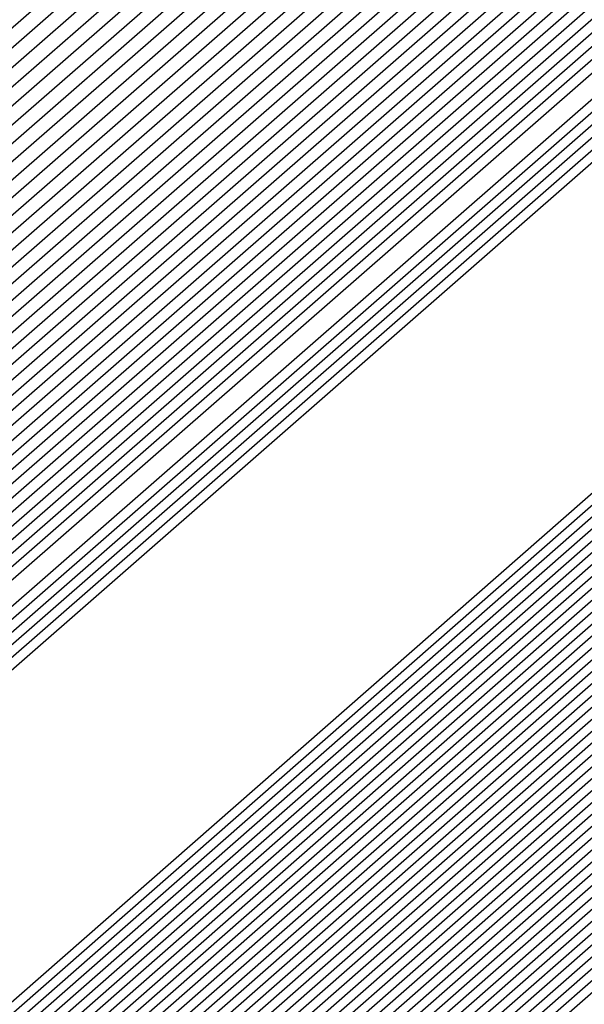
# Model space of a CAD drawing. Extents: x 3249832 to 3255657, y 13789405 to 13793316.
# Tile 1004 of 1056: x 3253212.6453 to 3253212.6921, y 13791261.2385 to 13791261.3202. Entities that reach past the tile are written whole.
import ezdxf

# ---------------------------------------------------------------- set-up
doc = ezdxf.new("R2010")
doc.units = 0
doc.header["$LTSCALE"] = 100
doc.header["$MEASUREMENT"] = 0
for name, color, linetype in [('GRATIO_03231_CON', 1, 'CONTINUOUS'), ('GRATIO_0323_ICON', 1, 'CONTINUOUS'), ('TARGETS_EAST', 7, 'CONTINUOUS')]:
    doc.layers.add(name, color=color, linetype=linetype)

# ---------------------------------------------------------------- blocks, each defined once
blk = doc.blocks.new('Gratio_032316_contours')
at = {"layer": 'GRATIO_03231_CON', "color": 1, "linetype": 'Continuous', "flags": 128}
for points in [[(3253179.550267, 13791232.395029), (3253186.874414, 13791238.770013), (3253201.477501, 13791251.518979), (3253219.208231, 13791267.007142), (3253234.457627, 13791280.32933), (3253243.000283, 13791287.791533), (3253246.145111, 13791290.544398), (3253246.584601, 13791290.949743), (3253247.021869, 13791291.379004), (3253250.202537, 13791294.242122), (3253258.882853, 13791301.95866), (3253274.442625, 13791315.738665), (3253292.755901, 13791331.954127), (3253308.320283, 13791345.767528)], [(3253180.165438, 13791232.938016), (3253187.284875, 13791239.131551), (3253201.725162, 13791251.736777), (3253219.339021, 13791267.122277), (3253234.513145, 13791280.378622), (3253243.016437, 13791287.806466), (3253246.146682, 13791290.546762), (3253246.583888, 13791290.950539), (3253247.016449, 13791291.376392), (3253250.166335, 13791294.21318), (3253258.763902, 13791301.857324), (3253274.176051, 13791315.507242), (3253292.315837, 13791331.569332), (3253307.732852, 13791345.251979)], [(3253180.780609, 13791233.481003), (3253187.695336, 13791239.493089), (3253201.972823, 13791251.954576), (3253219.469811, 13791267.237409), (3253234.568663, 13791280.427913), (3253243.03259, 13791287.821399), (3253246.148254, 13791290.549125), (3253246.583174, 13791290.951335), (3253247.01103, 13791291.37378), (3253250.130132, 13791294.184237), (3253258.64495, 13791301.755989), (3253273.909475, 13791315.27582), (3253291.875768, 13791331.184533), (3253307.145422, 13791344.736429)], [(3253181.395779, 13791234.02399), (3253188.105796, 13791239.854627), (3253202.220483, 13791252.172373), (3253219.600605, 13791267.352541), (3253234.62418, 13791280.477205), (3253243.048743, 13791287.836333), (3253246.149825, 13791290.551488), (3253246.582461, 13791290.952131), (3253247.00561, 13791291.371168), (3253250.09393, 13791294.155295), (3253258.525999, 13791301.654654), (3253273.642899, 13791315.044399), (3253291.435703, 13791330.799734), (3253306.557991, 13791344.22088)], [(3253182.62612, 13791235.109965), (3253188.926717, 13791240.577703), (3253202.715805, 13791252.60797), (3253219.862185, 13791267.582808), (3253234.735216, 13791280.575787), (3253243.08105, 13791287.8662), (3253246.152968, 13791290.556214), (3253246.581034, 13791290.953723), (3253246.994771, 13791291.365943), (3253250.021525, 13791294.09741), (3253258.288097, 13791301.451983), (3253273.109746, 13791314.581556), (3253290.555574, 13791330.03014), (3253305.383131, 13791343.18978)], [(3253183.241291, 13791235.652952), (3253189.337178, 13791240.939241), (3253202.963466, 13791252.825768), (3253219.992975, 13791267.69794), (3253234.790735, 13791280.625079), (3253243.097204, 13791287.881133), (3253246.154539, 13791290.558578), (3253246.58032, 13791290.954518), (3253246.989352, 13791291.363331), (3253249.985323, 13791294.068467), (3253258.169146, 13791301.350649), (3253272.843172, 13791314.350135), (3253290.115509, 13791329.645341), (3253304.7957, 13791342.67423)], [(3253189.747638, 13791241.300779), (3253203.211127, 13791253.043565), (3253220.123765, 13791267.813075), (3253234.846252, 13791280.67437), (3253243.113357, 13791287.896066), (3253246.15611, 13791290.560941), (3253246.579607, 13791290.955314), (3253246.983932, 13791291.360719), (3253249.94912, 13791294.039525), (3253258.050194, 13791301.249313), (3253272.576596, 13791314.118713), (3253289.67544, 13791329.260546), (3253304.208269, 13791342.15868)], [(3253190.158098, 13791241.662317), (3253203.458788, 13791253.261364), (3253220.254555, 13791267.928207), (3253234.90177, 13791280.723661), (3253243.129511, 13791287.911), (3253246.157681, 13791290.563304), (3253246.578894, 13791290.95611), (3253246.978513, 13791291.358107), (3253249.912918, 13791294.010583), (3253257.931243, 13791301.147978), (3253272.31002, 13791313.88729), (3253289.235376, 13791328.875747), (3253303.620839, 13791341.64313)], [(3253190.979019, 13791242.385393), (3253203.954109, 13791253.696959), (3253220.516135, 13791268.158471), (3253235.012806, 13791280.822244), (3253243.161817, 13791287.940867), (3253246.160824, 13791290.56803), (3253246.577467, 13791290.957702), (3253246.967674, 13791291.352882), (3253249.840514, 13791293.952698), (3253257.693341, 13791300.945308), (3253271.776867, 13791313.424447), (3253288.355246, 13791328.106153), (3253302.445978, 13791340.612031)], [(3253191.38948, 13791242.746931), (3253204.20177, 13791253.914758), (3253220.646925, 13791268.273606), (3253235.068324, 13791280.871536), (3253243.177971, 13791287.9558), (3253246.162395, 13791290.570393), (3253246.576753, 13791290.958498), (3253246.962254, 13791291.35027), (3253249.804311, 13791293.923755), (3253257.57439, 13791300.843972), (3253271.510293, 13791313.193026), (3253287.915181, 13791327.721354), (3253301.858547, 13791340.096481)], [(3253191.79994, 13791243.108469), (3253204.449431, 13791254.132556), (3253220.777718, 13791268.388738), (3253235.123841, 13791280.920827), (3253243.194124, 13791287.970733), (3253246.163966, 13791290.572756), (3253246.57604, 13791290.959294), (3253246.956835, 13791291.347658), (3253249.768109, 13791293.894813), (3253257.455439, 13791300.742638), (3253271.243717, 13791312.961604), (3253287.475113, 13791327.336555), (3253301.271117, 13791339.580931)], [(3253192.210401, 13791243.470007), (3253204.697094, 13791254.350353), (3253220.908508, 13791268.50387), (3253235.179359, 13791280.970118), (3253243.210278, 13791287.985667), (3253246.165538, 13791290.57512), (3253246.575327, 13791290.96009), (3253246.951415, 13791291.345046), (3253249.731907, 13791293.86587), (3253257.336487, 13791300.641302), (3253270.977141, 13791312.730183), (3253287.035048, 13791326.95176), (3253300.683687, 13791339.065381)], [(3253193.031322, 13791244.193083), (3253205.192416, 13791254.78595), (3253221.170088, 13791268.734137), (3253235.290395, 13791281.068701), (3253243.242584, 13791288.015534), (3253246.16868, 13791290.579846), (3253246.5739, 13791290.961682), (3253246.940576, 13791291.339821), (3253249.659502, 13791293.807986), (3253257.098584, 13791300.438633), (3253270.443991, 13791312.26734), (3253286.154919, 13791326.182162), (3253299.508825, 13791338.034281)], [(3253193.441782, 13791244.554621), (3253205.440077, 13791255.003749), (3253221.300878, 13791268.849269), (3253235.345913, 13791281.117993), (3253243.258738, 13791288.030467), (3253246.170251, 13791290.582209), (3253246.573186, 13791290.962478), (3253246.935157, 13791291.337209), (3253249.623299, 13791293.779043), (3253256.979633, 13791300.337297), (3253270.177414, 13791312.035917), (3253285.714854, 13791325.797367), (3253298.921395, 13791337.518731)], [(3253193.852242, 13791244.916159), (3253205.687737, 13791255.221545), (3253221.431668, 13791268.964404), (3253235.401431, 13791281.167285), (3253243.274891, 13791288.045401), (3253246.171823, 13791290.584572), (3253246.572473, 13791290.963274), (3253246.929737, 13791291.334597), (3253249.587097, 13791293.750101), (3253256.860682, 13791300.235963), (3253269.910838, 13791311.804496), (3253285.274785, 13791325.412568), (3253298.333965, 13791337.003182)], [(3253194.262703, 13791245.277697), (3253205.935398, 13791255.439344), (3253221.562458, 13791269.079536), (3253235.456949, 13791281.216576), (3253243.291045, 13791288.060334), (3253246.173394, 13791290.586935), (3253246.571759, 13791290.96407), (3253246.924318, 13791291.331985), (3253249.550895, 13791293.721158), (3253256.741731, 13791300.134627), (3253269.644262, 13791311.573074), (3253284.834721, 13791325.027769), (3253297.746534, 13791336.487632)], [(3253195.083624, 13791246.000773), (3253206.43072, 13791255.874939), (3253221.824042, 13791269.3098), (3253235.567984, 13791281.315159), (3253243.323351, 13791288.090201), (3253246.176536, 13791290.591662), (3253246.570333, 13791290.965662), (3253246.913479, 13791291.32676), (3253249.47849, 13791293.663273), (3253256.503828, 13791299.931957), (3253269.111112, 13791311.110231), (3253283.954591, 13791324.258175), (3253296.571673, 13791335.456532)], [(3253195.494084, 13791246.362311), (3253206.678381, 13791256.092738), (3253221.954832, 13791269.424935), (3253235.623502, 13791281.36445), (3253243.339505, 13791288.105134), (3253246.178108, 13791290.594025), (3253246.569619, 13791290.966458), (3253246.908059, 13791291.324148), (3253249.442288, 13791293.634331), (3253256.384877, 13791299.830622), (3253268.844536, 13791310.87881), (3253283.514522, 13791323.873376), (3253295.984243, 13791334.940982)], [(3253195.904545, 13791246.72385), (3253206.926042, 13791256.310537), (3253222.085622, 13791269.540067), (3253235.67902, 13791281.413742), (3253243.355658, 13791288.120068), (3253246.179679, 13791290.596388), (3253246.568906, 13791290.967254), (3253246.90264, 13791291.321536), (3253249.406086, 13791293.605388), (3253256.265926, 13791299.729286), (3253268.57796, 13791310.647389), (3253283.074458, 13791323.488581), (3253295.396812, 13791334.425433)], [(3253196.315006, 13791247.085387), (3253207.173703, 13791256.528333), (3253222.216412, 13791269.655199), (3253235.734538, 13791281.463033), (3253243.371812, 13791288.135001), (3253246.18125, 13791290.598751), (3253246.568192, 13791290.96805), (3253246.89722, 13791291.318923), (3253249.369883, 13791293.576446), (3253256.146975, 13791299.627952), (3253268.311383, 13791310.415965), (3253282.634393, 13791323.103782), (3253294.809381, 13791333.909882)], [(3253197.135926, 13791247.808464), (3253207.669026, 13791256.963931), (3253222.477992, 13791269.885466), (3253235.845573, 13791281.561616), (3253243.404119, 13791288.164868), (3253246.184393, 13791290.603478), (3253246.566766, 13791290.969641), (3253246.886381, 13791291.313699), (3253249.297479, 13791293.518561), (3253255.909072, 13791299.425281), (3253267.778233, 13791309.953122), (3253281.754263, 13791322.334186), (3253293.634521, 13791332.878783)], [(3253197.546387, 13791248.170001), (3253207.916687, 13791257.181729), (3253222.608782, 13791270.000598), (3253235.901092, 13791281.610907), (3253243.420272, 13791288.179801), (3253246.185964, 13791290.605841), (3253246.566052, 13791290.970437), (3253246.880961, 13791291.311087), (3253249.261276, 13791293.489619), (3253255.79012, 13791299.323946), (3253267.511657, 13791309.721701), (3253281.314195, 13791321.949389), (3253293.04709, 13791332.363233), (3253299.249481, 13791337.924149)], [(3253197.956848, 13791248.531539), (3253208.164348, 13791257.399526), (3253222.739572, 13791270.115733), (3253235.95661, 13791281.660199), (3253243.436425, 13791288.194735), (3253246.187535, 13791290.608204), (3253246.565339, 13791290.971233), (3253246.875542, 13791291.308475), (3253249.225074, 13791293.460676), (3253255.671169, 13791299.222611), (3253267.245081, 13791309.49028), (3253280.87413, 13791321.564592), (3253292.459659, 13791331.847683), (3253298.58416, 13791337.338764)], [(3253198.367308, 13791248.893077), (3253208.412009, 13791257.617324), (3253222.870366, 13791270.230865), (3253236.012127, 13791281.70949), (3253243.452579, 13791288.209668), (3253246.189106, 13791290.610567), (3253246.564625, 13791290.972029), (3253246.870122, 13791291.305862), (3253249.188871, 13791293.431734), (3253255.552218, 13791299.121275), (3253266.978505, 13791309.258858), (3253280.434065, 13791321.179793), (3253291.87223, 13791331.332133), (3253297.91884, 13791336.75338)], [(3253199.188229, 13791249.616153), (3253208.907331, 13791258.05292), (3253223.131946, 13791270.461129), (3253236.123163, 13791281.808073), (3253243.484885, 13791288.239535), (3253246.192249, 13791290.615293), (3253246.563198, 13791290.973621), (3253246.859283, 13791291.300638), (3253249.116467, 13791293.373849), (3253255.314316, 13791298.918606), (3253266.445354, 13791308.796014), (3253279.553936, 13791320.410199), (3253290.697368, 13791330.301034), (3253296.588198, 13791335.582612)], [(3253199.598689, 13791249.977691), (3253209.154991, 13791258.270718), (3253223.262736, 13791270.576264), (3253236.178681, 13791281.857364), (3253243.501039, 13791288.254468), (3253246.19382, 13791290.617657), (3253246.562485, 13791290.974417), (3253246.853864, 13791291.298026), (3253249.080265, 13791293.344906), (3253255.195365, 13791298.817271), (3253266.178778, 13791308.564592), (3253279.113867, 13791320.0254), (3253290.109937, 13791329.785484), (3253295.922878, 13791334.997227)], [(3253200.00915, 13791250.339229), (3253209.402652, 13791258.488517), (3253223.393526, 13791270.691396), (3253236.234198, 13791281.906656), (3253243.517192, 13791288.269402), (3253246.195391, 13791290.62002), (3253246.561772, 13791290.975213), (3253246.848444, 13791291.295413), (3253249.044062, 13791293.315964), (3253255.076413, 13791298.715936), (3253265.912202, 13791308.333171), (3253278.673803, 13791319.640603), (3253289.522508, 13791329.269934), (3253295.257557, 13791334.411843)], [(3253200.41961, 13791250.700767), (3253209.650313, 13791258.706314), (3253223.524316, 13791270.806528), (3253236.289716, 13791281.955947), (3253243.533346, 13791288.284335), (3253246.196963, 13791290.622383), (3253246.561058, 13791290.976009), (3253246.843025, 13791291.292801), (3253249.00786, 13791293.287022), (3253254.957462, 13791298.614601), (3253265.645626, 13791308.101749), (3253278.233738, 13791319.255806), (3253288.935077, 13791328.754384), (3253294.592237, 13791333.826459)]]:
    blk.add_lwpolyline(points, dxfattribs=at)
at = {"layer": 'GRATIO_03231_CON', "color": 5, "linetype": 'Continuous', "flags": 128}
for points in [[(3253178.319926, 13791231.309054), (3253186.053494, 13791238.046937), (3253200.982177, 13791251.083383), (3253218.946651, 13791266.776878), (3253234.346592, 13791280.230748), (3253242.967977, 13791287.761666), (3253246.141969, 13791290.539672), (3253246.586028, 13791290.948151), (3253247.021068, 13791291.373941), (3253250.18182, 13791294.217704), (3253258.80647, 13791301.883558), (3253274.269372, 13791315.565571), (3253292.489554, 13791331.617619), (3253308.022214, 13791345.183537)], [(3253177.704756, 13791230.766067), (3253185.643033, 13791237.685398), (3253200.734516, 13791250.865585), (3253218.815861, 13791266.661746), (3253234.291074, 13791280.181456), (3253242.951823, 13791287.746732), (3253246.140397, 13791290.537309), (3253246.586741, 13791290.947355), (3253247.014362, 13791291.365837), (3253250.12102, 13791294.160915), (3253258.59804, 13791301.695547), (3253273.796257, 13791315.143359), (3253291.704555, 13791330.920638), (3253306.971337, 13791344.254342)], [(3253177.089585, 13791230.22308), (3253185.232573, 13791237.323861), (3253200.486855, 13791250.647788), (3253218.685071, 13791266.546611), (3253234.235555, 13791280.132165), (3253242.93567, 13791287.731799), (3253246.138826, 13791290.534946), (3253246.587455, 13791290.946559), (3253247.007656, 13791291.357733), (3253250.060221, 13791294.104125), (3253258.389611, 13791301.507537), (3253273.323142, 13791314.721148), (3253290.919561, 13791330.223658), (3253305.920461, 13791343.325148)], [(3253176.474414, 13791229.680093), (3253184.822112, 13791236.962323), (3253200.239195, 13791250.429989), (3253218.554281, 13791266.431479), (3253234.180037, 13791280.082873), (3253242.919516, 13791287.716865), (3253246.137255, 13791290.532583), (3253246.588168, 13791290.945763), (3253247.000951, 13791291.349628), (3253249.999421, 13791294.047336), (3253258.181181, 13791301.319527), (3253272.850028, 13791314.298938), (3253290.134562, 13791329.526677), (3253304.869584, 13791342.395954)], [(3253175.244073, 13791228.594119), (3253184.001191, 13791236.239247), (3253199.743873, 13791249.994392), (3253218.292697, 13791266.201212), (3253234.069002, 13791279.984291), (3253242.887209, 13791287.686999), (3253246.134112, 13791290.527856), (3253246.589595, 13791290.944171), (3253246.987539, 13791291.33342), (3253249.877822, 13791293.933757), (3253257.764321, 13791300.943507), (3253271.903798, 13791313.454514), (3253288.564569, 13791328.132716), (3253302.767831, 13791340.537565)], [(3253196.577061, 13791247.036147), (3253203.471051, 13791253.193803), (3253218.759506, 13791266.601258), (3253234.069714, 13791279.984133), (3253242.887716, 13791287.686623), (3253246.134624, 13791290.527313), (3253246.590308, 13791290.943375), (3253246.980833, 13791291.325315), (3253249.817023, 13791293.876967), (3253257.555891, 13791300.755497), (3253271.430682, 13791313.032305), (3253287.77957, 13791327.435736), (3253301.716954, 13791339.608371)], [(3253196.710569, 13791247.152543), (3253203.58621, 13791253.293811), (3253218.83398, 13791266.665582), (3253234.103448, 13791280.012829), (3253242.898008, 13791287.694797), (3253246.136358, 13791290.527838), (3253246.591022, 13791290.942579), (3253246.974128, 13791291.317211), (3253249.756224, 13791293.820178), (3253257.347461, 13791300.567486), (3253270.957567, 13791312.610093), (3253286.994572, 13791326.738755), (3253300.666077, 13791338.679176)], [(3253196.844077, 13791247.26894), (3253203.701371, 13791253.393818), (3253218.908454, 13791266.729905), (3253234.137183, 13791280.041526), (3253242.9083, 13791287.702971), (3253246.138093, 13791290.528363), (3253246.591735, 13791290.941783), (3253246.967422, 13791291.309107), (3253249.695424, 13791293.763388), (3253257.139032, 13791300.379476), (3253270.484453, 13791312.187881), (3253286.209573, 13791326.041774), (3253299.615201, 13791337.749981)], [(3253197.111093, 13791247.501735), (3253203.931691, 13791253.593836), (3253219.057401, 13791266.858547), (3253234.204654, 13791280.09892), (3253242.928884, 13791287.71932), (3253246.141561, 13791290.529414), (3253246.593162, 13791290.940191), (3253246.954011, 13791291.292898), (3253249.573825, 13791293.649809), (3253256.722172, 13791300.003456), (3253269.538223, 13791311.34346), (3253284.63958, 13791324.647813), (3253297.513447, 13791335.891592)], [(3253197.244601, 13791247.618131), (3253204.046851, 13791253.693843), (3253219.131875, 13791266.92287), (3253234.238388, 13791280.127617), (3253242.939176, 13791287.727494), (3253246.143296, 13791290.529939), (3253246.593875, 13791290.939395), (3253246.947305, 13791291.284794), (3253249.513026, 13791293.59302), (3253256.513742, 13791299.815445), (3253269.065109, 13791310.92125), (3253283.854581, 13791323.950833), (3253296.46257, 13791334.962398)], [(3253197.378109, 13791247.734529), (3253204.162012, 13791253.793851), (3253219.206348, 13791266.987193), (3253234.272124, 13791280.156313), (3253242.949468, 13791287.735668), (3253246.14503, 13791290.530465), (3253246.594589, 13791290.9386), (3253246.940599, 13791291.27669), (3253249.452226, 13791293.53623), (3253256.305312, 13791299.627435), (3253268.591994, 13791310.499038), (3253283.069583, 13791323.253852), (3253295.411694, 13791334.033204)], [(3253197.511617, 13791247.850926), (3253204.277171, 13791253.893859), (3253219.280822, 13791267.051512), (3253234.305859, 13791280.18501), (3253242.95976, 13791287.743843), (3253246.146765, 13791290.53099), (3253246.595302, 13791290.937804), (3253246.933893, 13791291.268586), (3253249.391427, 13791293.479441), (3253256.096882, 13791299.439425), (3253268.118879, 13791310.076826), (3253282.284588, 13791322.55687), (3253294.360818, 13791333.104009)], [(3253197.778633, 13791248.083719), (3253204.507492, 13791254.093876), (3253219.429769, 13791267.180159), (3253234.373329, 13791280.242404), (3253242.980343, 13791287.760191), (3253246.150233, 13791290.532041), (3253246.596729, 13791290.936212), (3253246.920482, 13791291.252377), (3253249.269828, 13791293.365862), (3253255.680023, 13791299.063404), (3253267.172648, 13791309.232405), (3253280.714591, 13791321.162909), (3253292.259064, 13791331.24562), (3253298.86322, 13791336.863506)], [(3253197.912141, 13791248.200117), (3253204.622651, 13791254.193883), (3253219.504243, 13791267.244478), (3253234.407064, 13791280.271101), (3253242.990635, 13791287.768365), (3253246.151968, 13791290.532566), (3253246.597442, 13791290.935416), (3253246.913776, 13791291.244273), (3253249.209028, 13791293.309072), (3253255.471593, 13791298.875394), (3253266.699533, 13791308.810193), (3253279.929596, 13791320.465926), (3253291.208188, 13791330.316426), (3253297.66843, 13791335.812021)], [(3253198.045649, 13791248.316514), (3253204.737812, 13791254.293891), (3253219.578716, 13791267.308801), (3253234.440798, 13791280.299798), (3253243.000927, 13791287.77654), (3253246.153702, 13791290.533091), (3253246.598156, 13791290.93462), (3253246.907071, 13791291.236168), (3253249.148229, 13791293.252283), (3253255.263163, 13791298.687384), (3253266.226419, 13791308.387983), (3253279.144597, 13791319.768946), (3253290.157311, 13791329.387232), (3253296.473639, 13791334.760535)], [(3253198.179157, 13791248.43291), (3253204.852971, 13791254.393901), (3253219.65319, 13791267.373124), (3253234.474533, 13791280.328495), (3253243.011219, 13791287.784714), (3253246.155437, 13791290.533616), (3253246.598869, 13791290.933824), (3253246.900365, 13791291.228064), (3253249.087429, 13791293.195493), (3253255.054733, 13791298.499374), (3253265.753304, 13791307.965772), (3253278.359599, 13791319.071965), (3253289.106434, 13791328.458038), (3253295.27885, 13791333.70905)], [(3253198.446173, 13791248.665705), (3253205.083292, 13791254.593916), (3253219.802137, 13791267.501766), (3253234.542003, 13791280.385889), (3253243.031803, 13791287.801062), (3253246.158905, 13791290.534667), (3253246.600296, 13791290.932232), (3253246.886954, 13791291.211856), (3253248.96583, 13791293.081914), (3253254.637874, 13791298.123353), (3253264.807075, 13791307.12135), (3253276.789604, 13791317.678004), (3253287.004681, 13791326.599649), (3253292.889269, 13791331.606079), (3253295.951331, 13791334.070942)], [(3253198.579681, 13791248.782102), (3253205.198453, 13791254.693924), (3253219.876611, 13791267.566089), (3253234.575738, 13791280.414585), (3253243.042095, 13791287.809237), (3253246.16064, 13791290.535192), (3253246.60101, 13791290.931436), (3253246.880248, 13791291.203751), (3253248.905031, 13791293.025125), (3253254.429444, 13791297.935343), (3253264.33396, 13791306.699138), (3253276.004607, 13791316.981023), (3253285.953804, 13791325.670454), (3253291.694479, 13791330.554594), (3253294.7416, 13791333.011419)], [(3253198.713189, 13791248.898498), (3253205.313612, 13791254.793933), (3253219.951085, 13791267.630412), (3253234.609474, 13791280.443283), (3253243.052387, 13791287.817411), (3253246.162374, 13791290.535718), (3253246.601723, 13791290.93064), (3253246.873542, 13791291.195647), (3253248.844232, 13791292.968335), (3253254.221014, 13791297.747333), (3253263.860844, 13791306.276928), (3253275.21961, 13791316.284043), (3253284.902928, 13791324.74126), (3253290.499689, 13791329.503109), (3253293.53187, 13791331.951897)], [(3253198.846697, 13791249.014895), (3253205.428774, 13791254.893941), (3253220.025558, 13791267.694732), (3253234.643209, 13791280.47198), (3253243.062679, 13791287.825585), (3253246.164109, 13791290.536243), (3253246.602436, 13791290.929844), (3253246.866836, 13791291.187543), (3253248.783432, 13791292.911546), (3253254.012584, 13791297.559322), (3253263.387729, 13791305.854716), (3253274.434612, 13791315.58706), (3253283.852051, 13791323.812065), (3253289.304899, 13791328.451623), (3253292.322139, 13791330.892375), (3253295.398785, 13791333.387147)], [(3253199.113713, 13791249.247691), (3253205.659094, 13791255.093956), (3253220.174506, 13791267.823378), (3253234.710679, 13791280.529373), (3253243.083262, 13791287.841934), (3253246.167577, 13791290.537293), (3253246.603863, 13791290.928252), (3253246.853425, 13791291.171334), (3253248.661833, 13791292.797967), (3253253.595725, 13791297.183302), (3253262.4415, 13791305.010294), (3253272.864616, 13791314.193099), (3253281.750298, 13791321.953677), (3253286.915319, 13791326.348653), (3253289.902678, 13791328.77333), (3253293.186926, 13791331.457682)], [(3253199.247221, 13791249.364086), (3253205.774253, 13791255.193966), (3253220.248979, 13791267.887697), (3253234.744414, 13791280.558071), (3253243.093554, 13791287.850108), (3253246.169312, 13791290.537819), (3253246.604577, 13791290.927456), (3253246.846719, 13791291.16323), (3253248.601034, 13791292.741177), (3253253.387295, 13791296.995292), (3253261.968385, 13791304.588083), (3253272.07962, 13791313.496119), (3253280.699421, 13791321.024482), (3253285.720529, 13791325.297167), (3253288.692948, 13791327.713808), (3253292.080997, 13791330.492949), (3253297.619173, 13791335.1971)], [(3253199.380729, 13791249.480484), (3253205.889415, 13791255.293974), (3253220.323453, 13791267.95202), (3253234.778148, 13791280.586767), (3253243.103846, 13791287.858282), (3253246.171046, 13791290.538344), (3253246.60529, 13791290.92666), (3253246.840014, 13791291.155126), (3253248.540234, 13791292.684388), (3253253.178865, 13791296.807282), (3253261.495269, 13791304.165872), (3253271.294621, 13791312.799138), (3253279.648544, 13791320.095288), (3253284.525739, 13791324.245682), (3253287.483217, 13791326.654286), (3253290.975067, 13791329.528217), (3253296.715246, 13791334.410219)], [(3253199.514237, 13791249.596881), (3253206.004574, 13791255.393981), (3253220.397926, 13791268.016343), (3253234.811884, 13791280.615464), (3253243.114138, 13791287.866456), (3253246.172781, 13791290.538869), (3253246.606003, 13791290.925864), (3253246.833308, 13791291.147021), (3253248.479435, 13791292.627598), (3253252.970435, 13791296.619271), (3253261.022155, 13791303.743661), (3253270.509624, 13791312.102158), (3253278.597668, 13791319.166094), (3253283.330949, 13791323.194197), (3253286.273487, 13791325.594763), (3253289.869138, 13791328.563484), (3253295.81132, 13791333.62334)], [(3253199.781252, 13791249.829674), (3253206.234894, 13791255.593998), (3253220.546874, 13791268.144986), (3253234.879353, 13791280.672858), (3253243.134722, 13791287.882805), (3253246.176249, 13791290.53992), (3253246.60743, 13791290.924272), (3253246.819896, 13791291.130813), (3253248.357836, 13791292.514019), (3253252.553575, 13791296.243251), (3253260.075926, 13791302.899239), (3253268.939629, 13791310.708195), (3253276.495915, 13791317.307705), (3253280.941369, 13791321.091226), (3253283.854026, 13791323.475719), (3253287.657279, 13791326.63402), (3253294.003467, 13791332.049579)], [(3253199.91476, 13791249.946072), (3253206.350054, 13791255.694006), (3253220.621347, 13791268.209309), (3253234.913089, 13791280.701555), (3253243.145014, 13791287.890979), (3253246.177984, 13791290.540445), (3253246.608144, 13791290.923477), (3253246.813191, 13791291.122709), (3253248.297036, 13791292.45723), (3253252.345146, 13791296.055241), (3253259.60281, 13791302.477028), (3253268.154633, 13791310.011214), (3253275.445038, 13791316.37851), (3253279.746579, 13791320.03974), (3253282.644295, 13791322.416197), (3253286.55135, 13791325.669287), (3253293.099541, 13791331.2627), (3253300.795214, 13791337.869235)], [(3253200.048268, 13791250.062469), (3253206.465215, 13791255.794014), (3253220.695821, 13791268.273632), (3253234.946824, 13791280.730252), (3253243.155306, 13791287.899153), (3253246.179718, 13791290.540971), (3253246.608857, 13791290.922681), (3253246.806485, 13791291.114604), (3253248.236237, 13791292.40044), (3253252.136716, 13791295.86723), (3253259.129695, 13791302.054816), (3253267.369634, 13791309.314234), (3253274.394161, 13791315.449316), (3253278.551789, 13791318.988255), (3253281.434565, 13791321.356674), (3253285.44542, 13791324.704555), (3253292.195614, 13791330.475819), (3253300.12972, 13791337.290156)], [(3253200.181776, 13791250.178867), (3253206.580374, 13791255.894021), (3253220.770295, 13791268.337951), (3253234.980558, 13791280.758949), (3253243.165597, 13791287.907327), (3253246.181453, 13791290.541496), (3253246.609571, 13791290.921885), (3253246.799779, 13791291.1065), (3253248.175437, 13791292.34365), (3253251.928286, 13791295.67922), (3253258.656581, 13791301.632605), (3253266.584637, 13791308.617253), (3253273.343284, 13791314.520121), (3253277.356999, 13791317.93677), (3253280.224834, 13791320.297152), (3253284.339491, 13791323.739822), (3253291.291688, 13791329.688939), (3253299.464229, 13791336.711079)], [(3253200.448792, 13791250.41166), (3253206.810695, 13791256.094039), (3253220.919242, 13791268.466597), (3253235.048029, 13791280.816343), (3253243.186181, 13791287.923676), (3253246.184922, 13791290.542546), (3253246.610997, 13791290.920293), (3253246.786368, 13791291.090291), (3253248.053838, 13791292.230072), (3253251.511426, 13791295.3032), (3253257.71035, 13791300.788183), (3253265.014642, 13791307.223292), (3253271.241531, 13791312.661733), (3253274.967419, 13791315.833799), (3253277.805373, 13791318.178108), (3253282.127631, 13791321.810358), (3253289.483835, 13791328.115179), (3253298.133244, 13791335.552923)], [(3253200.5823, 13791250.528057), (3253206.925856, 13791256.194046), (3253220.993715, 13791268.530917), (3253235.081764, 13791280.845039), (3253243.196473, 13791287.93185), (3253246.186656, 13791290.543072), (3253246.611711, 13791290.919497), (3253246.779662, 13791291.082187), (3253247.993039, 13791292.173282), (3253251.302996, 13791295.11519), (3253257.237236, 13791300.365972), (3253264.229644, 13791306.52631), (3253270.190655, 13791311.732538), (3253273.772629, 13791314.782314), (3253276.595643, 13791317.118585), (3253281.021702, 13791320.845625), (3253288.579908, 13791327.328299), (3253297.467752, 13791334.973846)], [(3253200.715808, 13791250.644455), (3253207.041015, 13791256.294056), (3253221.068189, 13791268.59524), (3253235.115498, 13791280.873737), (3253243.206765, 13791287.940024), (3253246.18839, 13791290.543597), (3253246.612424, 13791290.918701), (3253246.772956, 13791291.074083), (3253247.93224, 13791292.116492), (3253251.094567, 13791294.927179), (3253256.764121, 13791299.943761), (3253263.444647, 13791305.82933), (3253269.139778, 13791310.803344), (3253272.577839, 13791313.730828), (3253275.385912, 13791316.059063), (3253279.915773, 13791319.880893), (3253287.675982, 13791326.541418), (3253296.802261, 13791334.394769)], [(3253200.849316, 13791250.760851), (3253207.156176, 13791256.394064), (3253221.142663, 13791268.659563), (3253235.149234, 13791280.902434), (3253243.217057, 13791287.948199), (3253246.190125, 13791290.544122), (3253246.613138, 13791290.917905), (3253246.766251, 13791291.065979), (3253247.87144, 13791292.059703), (3253250.886137, 13791294.739169), (3253256.291006, 13791299.52155), (3253262.659648, 13791305.132348), (3253268.088901, 13791309.87415), (3253271.383048, 13791312.679343), (3253274.176182, 13791314.999541), (3253278.809843, 13791318.91616), (3253286.772056, 13791325.754539), (3253296.136767, 13791333.81569)], [(3253201.116332, 13791250.993646), (3253207.386497, 13791256.594079), (3253221.29161, 13791268.788205), (3253235.216703, 13791280.959827), (3253243.237641, 13791287.964547), (3253246.193594, 13791290.545173), (3253246.614564, 13791290.916313), (3253246.752839, 13791291.04977), (3253247.749841, 13791291.946124), (3253250.469277, 13791294.363148), (3253255.344776, 13791298.677128), (3253261.089654, 13791303.738387), (3253265.987148, 13791308.015761), (3253268.993468, 13791310.576372), (3253271.756721, 13791312.880496), (3253276.597984, 13791316.986696), (3253284.964203, 13791324.180778), (3253294.805784, 13791332.657536)], [(3253201.24984, 13791251.110043), (3253207.501656, 13791256.694088), (3253221.366084, 13791268.852528), (3253235.250439, 13791280.988525), (3253243.247933, 13791287.972721), (3253246.195328, 13791290.545698), (3253246.615278, 13791290.915517), (3253246.746134, 13791291.041666), (3253247.689042, 13791291.889334), (3253250.260847, 13791294.175138), (3253254.871662, 13791298.254917), (3253260.304656, 13791303.041406), (3253264.936271, 13791307.086566), (3253267.798678, 13791309.524887), (3253270.54699, 13791311.820974), (3253275.492055, 13791316.021963), (3253284.060277, 13791323.393899), (3253294.140291, 13791332.078457)], [(3253201.383348, 13791251.226439), (3253207.616817, 13791256.794096), (3253221.440557, 13791268.916851), (3253235.284174, 13791281.017221), (3253243.258224, 13791287.980896), (3253246.197062, 13791290.546223), (3253246.615991, 13791290.914721), (3253246.739428, 13791291.033562), (3253247.628242, 13791291.832545), (3253250.052417, 13791293.987128), (3253254.398546, 13791297.832706), (3253259.519659, 13791302.344425), (3253263.885395, 13791306.157372), (3253266.603888, 13791308.473402), (3253269.33726, 13791310.761452), (3253274.386125, 13791315.057231), (3253283.156349, 13791322.607018), (3253293.474799, 13791331.49938)], [(3253201.516856, 13791251.342836), (3253207.731977, 13791256.894104), (3253221.515031, 13791268.98117), (3253235.317908, 13791281.045918), (3253243.268516, 13791287.98907), (3253246.198797, 13791290.546749), (3253246.616705, 13791290.913925), (3253246.732722, 13791291.025457), (3253247.567443, 13791291.775755), (3253249.843988, 13791293.799118), (3253253.925432, 13791297.410495), (3253258.734661, 13791301.647445), (3253262.834518, 13791305.228178), (3253265.409098, 13791307.421916), (3253268.127529, 13791309.701929), (3253273.280196, 13791314.092498), (3253282.252423, 13791321.820138), (3253292.809306, 13791330.920303), (3253301.810882, 13791338.630682)], [(3253201.783872, 13791251.575631), (3253207.962297, 13791257.094121), (3253221.663978, 13791269.109817), (3253235.385379, 13791281.103312), (3253243.2891, 13791288.005418), (3253246.202266, 13791290.547799), (3253246.618132, 13791290.912333), (3253246.719311, 13791291.009249), (3253247.445844, 13791291.662176), (3253249.427128, 13791293.423097), (3253252.979202, 13791296.566073), (3253257.164667, 13791300.253483), (3253260.732765, 13791303.369789), (3253263.019518, 13791305.318945), (3253265.708069, 13791307.582885), (3253271.068337, 13791312.163033), (3253280.44457, 13791320.246378), (3253291.478323, 13791329.762148), (3253300.885471, 13791337.825133)], [(3253201.91738, 13791251.692027), (3253208.077456, 13791257.194129), (3253221.738452, 13791269.174136), (3253235.419113, 13791281.132009), (3253243.299392, 13791288.013593), (3253246.204, 13791290.548325), (3253246.618845, 13791290.911537), (3253246.712605, 13791291.001144), (3253247.385044, 13791291.605387), (3253249.218698, 13791293.235087), (3253252.506087, 13791296.143862), (3253256.379669, 13791299.556502), (3253259.681888, 13791302.440594), (3253261.824728, 13791304.26746), (3253264.498338, 13791306.523363), (3253269.962407, 13791311.198301), (3253279.540643, 13791319.459498), (3253290.812829, 13791329.183071), (3253300.422766, 13791337.422359)], [(3253202.050886, 13791251.808424), (3253208.192618, 13791257.294136), (3253221.812925, 13791269.238459), (3253235.452849, 13791281.160706), (3253243.309684, 13791288.021767), (3253246.205734, 13791290.54885), (3253246.619558, 13791290.910741), (3253246.705899, 13791290.99304), (3253247.324245, 13791291.548597), (3253249.010269, 13791293.047077), (3253252.032972, 13791295.72165), (3253255.594672, 13791298.859521), (3253258.631011, 13791301.5114), (3253260.629938, 13791303.215975), (3253263.288608, 13791305.46384), (3253268.856478, 13791310.233569), (3253278.636718, 13791318.672617), (3253290.147338, 13791328.603992), (3253299.96006, 13791337.019585)], [(3253222.189727, 13791268.956195), (3253208.471011, 13791257.206985), (3253202.184394, 13791251.924823), (3253202.184394, 13791251.924822), (3253208.307777, 13791257.394144), (3253221.887399, 13791269.302782)]]:
    blk.add_lwpolyline(points, dxfattribs=at)
at = {"layer": 'GRATIO_0323_ICON', "color": 7, "linetype": 'Continuous', "flags": 128}
for points in [[(3253175.859244, 13791229.137106), (3253184.411652, 13791236.600784), (3253199.991534, 13791250.212191), (3253218.423487, 13791266.316347), (3253234.12452, 13791280.033582), (3253242.903363, 13791287.701932), (3253246.135684, 13791290.53022), (3253246.588881, 13791290.944967), (3253246.994245, 13791291.341524), (3253249.938622, 13791293.990546), (3253257.972751, 13791301.131516), (3253272.376913, 13791313.876726), (3253289.349564, 13791328.829697), (3253303.818707, 13791341.466759)], [(3253182.01095, 13791234.566977), (3253188.516256, 13791240.216165), (3253202.468144, 13791252.390171), (3253219.731395, 13791267.467676), (3253234.679698, 13791280.526496), (3253243.064897, 13791287.851266), (3253246.151396, 13791290.553851), (3253246.581747, 13791290.952927), (3253247.000191, 13791291.368556), (3253250.057728, 13791294.126352), (3253258.407048, 13791301.553319), (3253273.376322, 13791314.812978), (3253290.995638, 13791330.414939), (3253305.970561, 13791343.705329)], [(3253196.977585, 13791247.385338), (3253203.81653, 13791253.493826), (3253218.982927, 13791266.794228), (3253234.170919, 13791280.070222), (3253242.918592, 13791287.711146), (3253246.139827, 13791290.528889), (3253246.592449, 13791290.940987), (3253246.960716, 13791291.301003), (3253249.634624, 13791293.706599), (3253256.930602, 13791300.191466), (3253270.011338, 13791311.765671), (3253285.424578, 13791325.344794), (3253298.564324, 13791336.820787)], [(3253197.645125, 13791247.967322), (3253204.392332, 13791253.993868), (3253219.355296, 13791267.115835), (3253234.339593, 13791280.213708), (3253242.970052, 13791287.752017), (3253246.148499, 13791290.531515), (3253246.596016, 13791290.937008), (3253246.927188, 13791291.260481), (3253249.330627, 13791293.422651), (3253255.888453, 13791299.251414), (3253267.645763, 13791309.654617), (3253281.499589, 13791321.859889), (3253293.30994, 13791332.174815)], [(3253198.312665, 13791248.549307), (3253204.968133, 13791254.493908), (3253219.727664, 13791267.437447), (3253234.508269, 13791280.357192), (3253243.021511, 13791287.792888), (3253246.157171, 13791290.534142), (3253246.599583, 13791290.933028), (3253246.893659, 13791291.21996), (3253249.02663, 13791293.138704), (3253254.846303, 13791298.311363), (3253265.28019, 13791307.54356), (3253277.574602, 13791318.374985), (3253288.055557, 13791327.528843), (3253294.084059, 13791332.657565)], [(3253190.568559, 13791242.023855), (3253203.706449, 13791253.479162), (3253220.385345, 13791268.043339), (3253234.957288, 13791280.772953), (3253243.145664, 13791287.925933), (3253246.159253, 13791290.565667), (3253246.57818, 13791290.956906), (3253246.973093, 13791291.355494), (3253249.876716, 13791293.98164), (3253257.812292, 13791301.046643), (3253272.043444, 13791313.655869), (3253288.795311, 13791328.490948), (3253303.033409, 13791341.12758)], [(3253198.980205, 13791249.131293), (3253205.543933, 13791254.993949), (3253220.100032, 13791267.759055), (3253234.676943, 13791280.500676), (3253243.07297, 13791287.833759), (3253246.165843, 13791290.536768), (3253246.60315, 13791290.929048), (3253246.860131, 13791291.179438), (3253248.722633, 13791292.854756), (3253253.804154, 13791297.371312), (3253262.914614, 13791305.432505), (3253273.649615, 13791314.89008), (3253282.801174, 13791322.882871), (3253288.110109, 13791327.400138), (3253291.112409, 13791329.832853), (3253294.292856, 13791332.422414)], [(3253199.647745, 13791249.713279), (3253206.119735, 13791255.493989), (3253220.4724, 13791268.080666), (3253234.845619, 13791280.644161), (3253243.12443, 13791287.87463), (3253246.174515, 13791290.539395), (3253246.606717, 13791290.925068), (3253246.826602, 13791291.138917), (3253248.418635, 13791292.570809), (3253252.762005, 13791296.431261), (3253260.54904, 13791303.321449), (3253269.724626, 13791311.405175), (3253277.546791, 13791318.236899), (3253282.136159, 13791322.142711), (3253285.063756, 13791324.535241), (3253288.763208, 13791327.598752), (3253294.907393, 13791332.836459)], [(3253200.315284, 13791250.295262), (3253206.695535, 13791255.994031), (3253220.844768, 13791268.402274), (3253235.014293, 13791280.787646), (3253243.175889, 13791287.915502), (3253246.183187, 13791290.542021), (3253246.610284, 13791290.921089), (3253246.793074, 13791291.098396), (3253248.114638, 13791292.286861), (3253251.719856, 13791295.49121), (3253258.183466, 13791301.210395), (3253265.799639, 13791307.920272), (3253272.292408, 13791313.590927), (3253276.162209, 13791316.885284), (3253279.015104, 13791319.23763), (3253283.233561, 13791322.77509), (3253290.387762, 13791328.902059), (3253298.798737, 13791336.132002)], [(3253192.620861, 13791243.831545), (3253204.944755, 13791254.568152), (3253221.039298, 13791268.619005), (3253235.234877, 13791281.01941), (3253243.226431, 13791288.0006), (3253246.167109, 13791290.577483), (3253246.574613, 13791290.960886), (3253246.945996, 13791291.342433), (3253249.695704, 13791293.836928), (3253257.217535, 13791300.539968), (3253270.710565, 13791312.498762), (3253286.594983, 13791326.566961), (3253300.096256, 13791338.549831)], [(3253200.982824, 13791250.877248), (3253207.271336, 13791256.494071), (3253221.217136, 13791268.723886), (3253235.182969, 13791280.93113), (3253243.227349, 13791287.956373), (3253246.191859, 13791290.544648), (3253246.613851, 13791290.917109), (3253246.759545, 13791291.057874), (3253247.810641, 13791292.002913), (3253250.677707, 13791294.551159), (3253255.817891, 13791299.099339), (3253261.874652, 13791304.435368), (3253267.038025, 13791308.944955), (3253270.188258, 13791311.627858), (3253272.966451, 13791313.940019), (3253277.703914, 13791317.951428), (3253285.868129, 13791324.967658), (3253295.471276, 13791333.236613)], [(3253201.650364, 13791251.459234), (3253207.847138, 13791256.994112), (3253221.589505, 13791269.045494), (3253235.351644, 13791281.074615), (3253243.278808, 13791287.997244), (3253246.200531, 13791290.547274), (3253246.617418, 13791290.913129), (3253246.726017, 13791291.017353), (3253247.506643, 13791291.718966), (3253249.635558, 13791293.611107), (3253253.452317, 13791296.988284), (3253257.949664, 13791300.950463), (3253261.783641, 13791304.298983), (3253264.214308, 13791306.370431), (3253266.917799, 13791308.642407), (3253272.174266, 13791313.127766), (3253281.348498, 13791321.033258), (3253292.143814, 13791330.341225), (3253301.348177, 13791338.227907)], [(3253194.673164, 13791245.639236), (3253206.183059, 13791255.657143), (3253221.693248, 13791269.194668), (3253235.512467, 13791281.265868), (3253243.307198, 13791288.075267), (3253246.174965, 13791290.589299), (3253246.571046, 13791290.964866), (3253246.918898, 13791291.329372), (3253249.514692, 13791293.692216), (3253256.622779, 13791300.033292), (3253269.377686, 13791311.341653), (3253284.394656, 13791324.642974), (3253297.159103, 13791335.972082)], [(3253196.725465, 13791247.446925), (3253207.421363, 13791256.746132), (3253222.347202, 13791269.770334), (3253235.790055, 13791281.512325), (3253243.387965, 13791288.149935), (3253246.182821, 13791290.601114), (3253246.567479, 13791290.968846), (3253246.8918, 13791291.316311), (3253249.333681, 13791293.547504), (3253256.028024, 13791299.526616), (3253268.044807, 13791310.184544), (3253282.194328, 13791322.718985), (3253294.221951, 13791333.394333)], [(3253198.777768, 13791249.254615), (3253208.65967, 13791257.835123), (3253223.001156, 13791270.345997), (3253236.067645, 13791281.758781), (3253243.468732, 13791288.224602), (3253246.190678, 13791290.61293), (3253246.563912, 13791290.972825), (3253246.864703, 13791291.30325), (3253249.152669, 13791293.402791), (3253255.433267, 13791299.019941), (3253266.71193, 13791309.027437), (3253279.994001, 13791320.794996), (3253291.284799, 13791330.816584), (3253297.253519, 13791336.167996)], [(3253200.830071, 13791251.062305), (3253209.897974, 13791258.924112), (3253223.655106, 13791270.921663), (3253236.345234, 13791282.005238), (3253243.549499, 13791288.299269), (3253246.198534, 13791290.624746), (3253246.560345, 13791290.976805), (3253246.837605, 13791291.290189), (3253248.971658, 13791293.258079), (3253254.838511, 13791298.513265), (3253265.379052, 13791307.870328), (3253277.793673, 13791318.871007), (3253288.347646, 13791328.238834), (3253293.926916, 13791333.241075)]]:
    blk.add_lwpolyline(points, dxfattribs=at)

msp = doc.modelspace()

# ---------------------------------------------------------------- block references
at = {"layer": 'TARGETS_EAST'}
msp.add_blockref('Gratio_032316_contours', (0, 0), dxfattribs=at)

doc.saveas('drawing.dxf')
